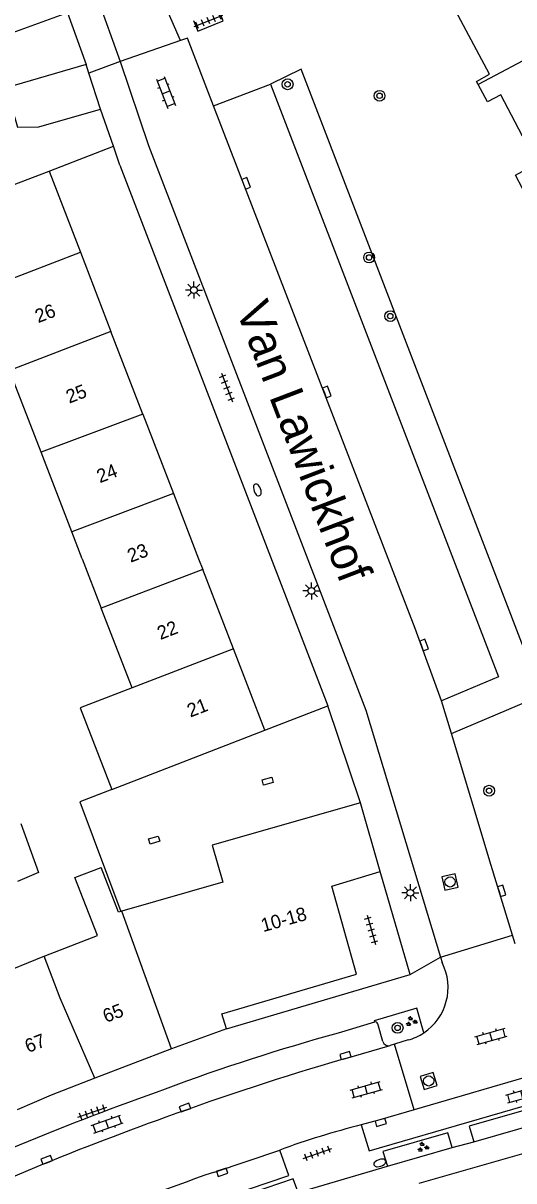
# Model space of a CAD drawing. Extents: x 131000 to 133014, y 396499 to 399001.
# Drawn here: x 132903.7 to 132939.8, y 397454.2 to 397539.4 of the extents above; entities that cross this region are included whole.
import ezdxf

# ---------------------------------------------------------------- set-up
doc = ezdxf.new("R2010")
doc.units = 0
for name, color, linetype in [('gg-afsc-erfafscheiding', 7, 'Continuous'), ('gg-afsc-muur', 7, 'Continuous'), ('gg-anno-huisnummerreeks BGT', 7, 'Continuous'), ('gg-anno-openbare ruimte label', 7, 'Continuous'), ('gg-bbg-bijgebouw', 7, 'Continuous'), ('gg-bbg-gedigitaliseerde bebouwing', 7, 'Continuous'), ('gg-bbg-gedigitaliseerde bijgebouw', 7, 'Continuous'), ('gg-bbg-hoofdgebouw', 7, 'Continuous'), ('gg-bbg-tussenscheiding', 7, 'Continuous'), ('gg-knt-verharding', 7, 'Continuous'), ('gg-knt-verharding nz', 7, 'Continuous'), ('gt-grn-groengrens', 7, 'Continuous'), ('gt-grn-weggrens', 7, 'Continuous'), ('gt-symb-boom', 7, 'Continuous'), ('gt-symb-brandkraan', 7, 'Continuous'), ('gt-symb-groenvak', 7, 'Continuous'), ('gt-symb-klinker verharding', 7, 'Continuous'), ('gt-symb-kolk', 7, 'Continuous'), ('gt-symb-kolk center center', 7, 'Continuous'), ('gt-symb-lichtmast', 7, 'Continuous'), ('gt-symb-rioolschacht', 7, 'Continuous'), ('gt-symb-tegel verharding', 7, 'Continuous')]:
    doc.layers.add(name, color=color, linetype=linetype)

# ---------------------------------------------------------------- blocks, each defined once
blk = doc.blocks.new('gt0-BOOM')
at = {"layer": 'gt-symb-boom'}
for radius in [0.4, 0.2]:
    blk.add_circle((0, 0), radius, dxfattribs=at)
blk = doc.blocks.new('gt0-KL1')
at = {"layer": 'gt-symb-klinker verharding'}
for p, q in [((-1.15, 0.3), (1.15, 0.3)), ((-1, -0.3), (-1, 0.3)), ((-0.5, 0.3), (-0.5, 0.45)), ((0, -0.3), (0, 0.3)), ((0.5, 0.3), (0.5, 0.45)), ((1, -0.3), (1, 0.3)), ((-1.15, -0.3), (1.15, -0.3)), ((-0.5, -0.45), (-0.5, -0.3)), ((0.5, -0.45), (0.5, -0.3))]:
    blk.add_line(p, q, dxfattribs=at)
blk = doc.blocks.new('gt0-TEG1')
at = {"layer": 'gt-symb-tegel verharding'}
for p, q in [((-1.125, 0), (1.125, 0)), ((-0.9, -0.25), (-0.9, 0.25)), ((-0.45, -0.25), (-0.45, 0.25)), ((0, -0.25), (0, 0.25)), ((0.45, -0.25), (0.45, 0.25)), ((0.9, -0.25), (0.9, 0.25))]:
    blk.add_line(p, q, dxfattribs=at)
blk = doc.blocks.new('gt0-BR')
at = {"layer": 'gt-symb-brandkraan'}
for centre, radius, start, end in [((-0.244, 0), 0.206, 107.56694, 252.43307), ((0.599, -2.664), 3, 106.89205, 107.56694), ((0, -0.691), 0.938, 73.10799, 106.89205), ((-0.599, -2.664), 3, 72.43309, 73.10799), ((0.244, 0), 0.206, 287.56695, 72.43309), ((0.599, 2.664), 3, 252.43307, 253.10797), ((0, 0.691), 0.938, 253.10797, 286.89206), ((-0.599, 2.664), 3, 286.89206, 287.56695)]:
    blk.add_arc(centre, radius, start, end, dxfattribs=at)
blk = doc.blocks.new('gt0-KOLK')
at = {"layer": 'gt-symb-kolk'}
blk.add_lwpolyline([(0, 0), (0.375, 0), (0.375, 0.4), (-0.375, 0.4), (-0.375, 0), (0, 0)], dxfattribs=at)
blk = doc.blocks.new('gt0-LMAST')
at = {"layer": 'gt-symb-lichtmast'}
for p, q in [((-0.182, 0.173), (-0.447, 0.438)), ((-0.005, 0.246), (-0.005, 0.621)), ((0.172, 0.173), (0.437, 0.438)), ((-0.255, -0.004), (-0.63, -0.004)), ((-0.182, -0.181), (-0.447, -0.446)), ((-0.005, -0.254), (-0.005, -0.629)), ((0.437, -0.446), (0.172, -0.181)), ((0.245, -0.004), (0.62, -0.004))]:
    blk.add_line(p, q, dxfattribs=at)
blk.add_circle((-0.005, -0.004), 0.25, dxfattribs=at)
blk = doc.blocks.new('gt0-GRVAK')
at = {"layer": 'gt-symb-groenvak'}
for p, q in [((-0.11, 0.189), (-0.228, 0.24)), ((-0.182, 0.153), (0.088, 0.153)), ((-0.091, 0.211), (-0.156, 0.322)), ((-0.047, 0.214), (-0.047, 0.393)), ((-0.004, 0.211), (0.061, 0.322)), ((0.015, 0.189), (0.133, 0.24)), ((0.262, -0.052), (0.197, 0.059)), ((0.305, -0.049), (0.305, 0.13)), ((0.349, -0.052), (0.414, 0.059)), ((-0.245, -0.228), (-0.363, -0.177)), ((-0.318, -0.264), (-0.047, -0.264)), ((-0.226, -0.206), (-0.291, -0.095)), ((-0.183, -0.203), (-0.183, -0.024)), ((-0.139, -0.206), (-0.074, -0.095)), ((-0.12, -0.228), (-0.002, -0.177)), ((0.243, -0.074), (0.125, -0.023)), ((0.17, -0.11), (0.441, -0.11)), ((0.368, -0.074), (0.486, -0.023))]:
    blk.add_line(p, q, dxfattribs=at)
blk = doc.blocks.new('gt0-RS')
at = {"layer": 'gt-symb-rioolschacht'}
blk.add_lwpolyline([(-0.5, -0.5), (0.5, -0.5), (0.5, 0.5), (-0.5, 0.5)], close=True, dxfattribs=at)
blk.add_circle((0, 0), 0.375, dxfattribs=at)
blk = doc.blocks.new('gt0-KOLKCC')
at = {"layer": 'gt-symb-kolk center center'}
blk.add_lwpolyline([(-0.375, 0.2), (0.375, 0.2), (0.375, -0.2), (-0.375, -0.2)], close=True, dxfattribs=at)

msp = doc.modelspace()

# ---------------------------------------------------------------- linework, layer by layer
at = {"layer": 'gg-afsc-erfafscheiding'}
msp.add_line((132905.57, 397528.54), (132910.303, 397530.365), dxfattribs=at)
at = {"layer": 'gg-afsc-muur'}
for p, q in [((132906.92, 397540.19), (132908.31, 397536.37)), ((132932.808, 397454.062), (132940.54, 397456.28))]:
    msp.add_line(p, q, dxfattribs=at)
msp.add_lwpolyline([(132910.179, 397483.038), (132907.836, 397482.121), (132910.849, 397474.061)], dxfattribs=at)
at = {"layer": 'gg-bbg-bijgebouw'}
for p, q in [((132908.508, 397535.75), (132908.31, 397536.37)), ((132909.356, 397533.095), (132908.508, 397535.75))]:
    msp.add_line(p, q, dxfattribs=at)
msp.add_lwpolyline([(132903.24, 397531.775), (132904.811, 397531.786), (132909.356, 397533.095)], dxfattribs=at)
at = {"layer": 'gg-bbg-gedigitaliseerde bebouwing'}
for p, q in [((132898.115, 397525.666), (132905.57, 397528.54)), ((132904.988, 397507.85), (132902.667, 397513.864)), ((132907.246, 397501.996), (132904.988, 397507.85)), ((132908.016, 397500), (132907.246, 397501.996)), ((132908.016, 397500), (132909.415, 397496.375)), ((132911.682, 397490.504), (132909.415, 397496.375)), ((132910.67, 397474.01), (132909.402, 397477.291)), ((132901.518, 397469.269), (132905.139, 397470.742)), ((132905.139, 397470.742), (132905.216, 397470.772))]:
    msp.add_line(p, q, dxfattribs=at)
for points in [[(132906.92, 397540.19), (132900.964, 397538.01), (132900.137, 397540.272), (132900.027, 397540.231)], [(132911.682, 397490.504), (132907.866, 397489.031), (132910.179, 397483.038)], [(132905.216, 397470.772), (132909.128, 397472.283), (132907.48, 397476.548), (132909.402, 397477.291)]]:
    msp.add_lwpolyline(points, dxfattribs=at)
at = {"layer": 'gg-bbg-gedigitaliseerde bijgebouw'}
for points in [[(132908.31, 397536.37), (132902.406, 397534.67), (132903.24, 397531.775)], [(132903.506, 397480.534), (132904.793, 397476.92), (132903.26, 397476.268)]]:
    msp.add_lwpolyline(points, dxfattribs=at)
at = {"layer": 'gg-bbg-hoofdgebouw'}
for p, q in [((132905.57, 397528.54), (132907.873, 397522.57)), ((132907.873, 397522.57), (132910.122, 397516.738)), ((132912.467, 397510.659), (132910.122, 397516.738)), ((132912.467, 397510.659), (132914.726, 397504.805)), ((132919.133, 397493.379), (132916.882, 397499.216)), ((132921.44, 397487.4), (132919.133, 397493.379)), ((132910.179, 397483.038), (132921.44, 397487.4)), ((132929.93, 397476.99), (132928.49, 397482.04)), ((132910.849, 397474.061), (132910.67, 397474.01)), ((132910.924, 397474.082), (132910.849, 397474.061)), ((132918.62, 397465.42), (132914.58, 397463.96)), ((132914.58, 397463.96), (132908.951, 397461.785))]:
    msp.add_line(p, q, dxfattribs=at)
for points in [[(132937.154, 397534.899), (132937.03, 397535.13), (132937.99, 397535.66), (132934.15, 397542.86), (132932.61, 397541.9), (132930.52, 397545.82), (132932.13, 397546.67), (132929.42, 397551.75), (132928.44, 397551.22), (132927.94, 397552.18), (132928.773, 397552.622)], [(132946.551, 397517.226), (132946.43, 397517.45), (132947.41, 397517.97), (132943.57, 397525.18), (132941.95, 397524.32), (132939.88, 397528.24), (132941.47, 397529.09), (132938.82, 397534.14), (132937.84, 397533.62), (132937.154, 397534.899)], [(132914.726, 397504.805), (132916.579, 397500), (132916.882, 397499.216)], [(132928.49, 397482.04), (132917.58, 397478.94), (132918.36, 397476.2), (132910.924, 397474.082)], [(132918.62, 397465.42), (132918.28, 397466.52), (132928.19, 397469.45), (132926.39, 397475.91), (132929.93, 397476.99)], [(132908.951, 397461.785), (132905.73, 397460.54), (132903.227, 397459.453)]]:
    msp.add_lwpolyline(points, dxfattribs=at)
at = {"layer": 'gg-bbg-tussenscheiding'}
for p, q in [((132947.14, 397540.228), (132937.154, 397534.899)), ((132900.418, 397519.695), (132907.873, 397522.57)), ((132910.122, 397516.738), (132902.667, 397513.864)), ((132912.467, 397510.659), (132904.988, 397507.85)), ((132914.726, 397504.805), (132907.246, 397501.996)), ((132916.882, 397499.216), (132909.415, 397496.375)), ((132919.133, 397493.379), (132911.682, 397490.504)), ((132914.58, 397463.96), (132910.924, 397474.082)), ((132906.387, 397467.679), (132905.216, 397470.772)), ((132908.951, 397461.785), (132906.387, 397467.679))]:
    msp.add_line(p, q, dxfattribs=at)
at = {"layer": 'gg-knt-verharding'}
for p, q in [((132905.406, 397551.556), (132910.8, 397536.61)), ((132915.247, 397538.146), (132910.8, 397536.61)), ((132917.675, 397533.332), (132921.86, 397534.94)), ((132910.788, 397528.962), (132910.303, 397530.365)), ((132910.788, 397528.962), (132926.09, 397489.18)), ((132935.177, 397487.142), (132934.45, 397489.55)), ((132921.44, 397487.4), (132926.09, 397489.18)), ((132932.13, 397469.42), (132929.93, 397476.99)), ((132934.385, 397470.688), (132939.669, 397472.307)), ((132939.872, 397471.685), (132939.669, 397472.307)), ((132934.385, 397470.688), (132934.489, 397470.289)), ((132918.62, 397465.42), (132932.13, 397469.42)), ((132929.514, 397465.922), (132926.84, 397465.099)), ((132930.122, 397464.492), (132929.756, 397465.795)), ((132931.995, 397464.6), (132930.986, 397464.286)), ((132930.986, 397464.286), (132930.672, 397464.188)), ((132932.445, 397459.457), (132930.986, 397464.286)), ((132945.387, 397463.231), (132932.445, 397459.457)), ((132936.82, 397457.096), (132945.387, 397459.565)), ((132936.488, 397458.249), (132936.82, 397457.096)), ((132930.136, 397456.389), (132930.469, 397455.314)), ((132930.469, 397455.314), (132935.232, 397456.689))]:
    msp.add_line(p, q, dxfattribs=at)
for points in [[(132916.192, 397539.621), (132916.51, 397538.833), (132918.375, 397539.586), (132918.057, 397540.374)], [(132917.675, 397533.332), (132915.75, 397538.32), (132915.247, 397538.146)], [(132910.8, 397536.61), (132912.88, 397530.41), (132928.88, 397488.86), (132934.385, 397470.688)], [(132921.86, 397534.94), (132938.63, 397491.33), (132934.45, 397489.55)], [(132939.669, 397472.307), (132938.105, 397477.436), (132935.177, 397487.142)], [(132933.138, 397465.12), (132932.636, 397466.94), (132929.487, 397466.014), (132929.514, 397465.922)], [(132928.547, 397458.349), (132929.122, 397456.433), (132953.49, 397463.502), (132952.911, 397465.377)], [(132945.387, 397459.565), (132945.055, 397460.718), (132936.488, 397458.249)], [(132935.232, 397456.689), (132934.917, 397457.76), (132930.136, 397456.389)], [(132918.791, 397453.137), (132923.202, 397454.63), (132922.555, 397456.503)], [(132923.889, 397453.379), (132923.532, 397454.392), (132918.499, 397452.663)]]:
    msp.add_lwpolyline(points, dxfattribs=at)
for centre, radius, start, end in [((132930.929, 397468.458), 4.003, 303.49023, 27.21478), ((132929.583, 397465.76), 0.176, 11.53085, 113.08877), ((132965.664, 397323.384), 146.937, 105.32079, 110.53529), ((132930.926, 397468.466), 4.011, 285.45639, 303.46928), ((132930.567, 397464.648), 0.472, 199.27944, 282.85931), ((132988.049, 397251.791), 221.872, 109.46317, 115.41293), ((132942.8, 397401.436), 58.671, 104.05995, 110.18582)]:
    msp.add_arc(centre, radius, start, end, dxfattribs=at)
at = {"layer": 'gg-knt-verharding nz'}
for p, q in [((132927.208, 397463.193), (132930.672, 397464.188)), ((132917.734, 397454.883), (132922.555, 397456.503))]:
    msp.add_line(p, q, dxfattribs=at)
for points in [[(132934.45, 397489.55), (132932.52, 397494.87), (132917.675, 397533.332)], [(132932.445, 397459.457), (132929.921, 397458.723), (132928.547, 397458.349)]]:
    msp.add_lwpolyline(points, dxfattribs=at)
for centre, radius, start, end in [((132984.454, 397266.809), 204.557, 106.25134, 110.0957), ((132988.496, 397251.263), 220.551, 109.69416, 115.44154), ((132986.761, 397256.654), 209.904, 109.19905, 115.60111)]:
    msp.add_arc(centre, radius, start, end, dxfattribs=at)
at = {"layer": 'gt-grn-groengrens'}
for points in [[(132915.247, 397538.146), (132910.961, 397547.946), (132914.285, 397549.838), (132912.529, 397556.36)], [(132935.177, 397487.142), (132941.829, 397489.974), (132924.123, 397536.034), (132921.86, 397534.94)]]:
    msp.add_lwpolyline(points, dxfattribs=at)
at = {"layer": 'gt-grn-weggrens'}
for p, q in [((132910.8, 397536.61), (132908.508, 397535.75)), ((132910.303, 397530.365), (132909.356, 397533.095)), ((132928.49, 397482.04), (132926.09, 397489.18)), ((132932.13, 397469.42), (132934.385, 397470.688)), ((132935.232, 397456.689), (132936.82, 397457.096)), ((132923.889, 397453.379), (132930.469, 397455.314))]:
    msp.add_line(p, q, dxfattribs=at)

# ---------------------------------------------------------------- block references
at = {"layer": 'gt-symb-boom'}
for p in [(132923.122, 397534.919), (132929.888, 397534.073), (132929.122, 397522.176), (132930.678, 397517.861), (132937.952, 397482.94), (132931.215, 397465.49)]:
    msp.add_blockref('gt0-BOOM', p, dxfattribs=at)
at = {"layer": 'gt-symb-brandkraan'}
for p, rotation in [((132920.897, 397505.073), -69.2092747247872), ((132929.908, 397455.552), -162.22089600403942)]:
    msp.add_blockref('gt0-BR', p, dxfattribs=dict(at, rotation=rotation))
at = {"layer": 'gt-symb-groenvak'}
for p in [(132932.215, 397465.962), (132933.073, 397456.715)]:
    msp.add_blockref('gt0-GRVAK', p, dxfattribs=at)
at = {"layer": 'gt-symb-klinker verharding'}
for p, rotation in [((132914.169, 397534.323), -68.90078775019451), ((132938.094, 397464.86), 15.71725244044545), ((132928.908, 397460.94), 15.717252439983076), ((132940.36, 397460.573), 15.898187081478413), ((132909.849, 397458.396), 19.322482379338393)]:
    msp.add_blockref('gt0-KL1', p, dxfattribs=dict(at, rotation=rotation))
at = {"layer": 'gt-symb-kolk'}
for p, rotation in [((132919.886, 397527.56), -69.0378095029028), ((132925.828, 397512.208), -69.0378095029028), ((132932.978, 397493.598), -70.24210003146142), ((132938.68, 397475.52), -73.14160123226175), ((132927.431, 397463.26), 16.79895483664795), ((132915.645, 397459.437), 19.749368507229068), ((132929.921, 397458.723), -163.79079486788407), ((132905.471, 397455.591), 22.11458813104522), ((132918.245, 397455.055), -161.4042732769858)]:
    msp.add_blockref('gt0-KOLK', p, dxfattribs=dict(at, rotation=rotation))
at = {"layer": 'gt-symb-kolk center center', "rotation": 15.843082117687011}
for p in [(132921.655, 397483.644), (132913.305, 397479.313)]:
    msp.add_blockref('gt0-KOLKCC', p, dxfattribs=at)
at = {"layer": 'gt-symb-lichtmast'}
for p in [(132916.233, 397519.78), (132924.882, 397497.649), (132932.163, 397475.433)]:
    msp.add_blockref('gt0-LMAST', p, dxfattribs=at)
at = {"layer": 'gt-symb-rioolschacht'}
for p, rotation in [((132935.074, 397476.228), 103.2438020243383), ((132933.504, 397461.586), 17.618315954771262)]:
    msp.add_blockref('gt0-RS', p, dxfattribs=dict(at, rotation=rotation))
at = {"layer": 'gt-symb-tegel verharding'}
for p, rotation in [((132917.302, 397539.594), 21.716290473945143), ((132918.658, 397512.606), -68.95425918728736), ((132929.28, 397472.699), -73.79481462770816), ((132908.751, 397459.285), 19.322482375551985), ((132925.323, 397456.253), 19.3224823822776)]:
    msp.add_blockref('gt0-TEG1', p, dxfattribs=dict(at, rotation=rotation))

# ---------------------------------------------------------------- texts
at = {"layer": 'gg-anno-huisnummerreeks BGT'}
for s, rotation, p in [('26', 21.1, (132904.77, 397517.34)), ('25', 21.1, (132907.054, 397511.418)), ('24', 21.1, (132909.313, 397505.564)), ('23', 21.1, (132911.571, 397499.71)), ('22', 21.1, (132913.763, 397494.028)), ('21', 21.1, (132915.965, 397488.32)), ('10-18', 15.6, (132921.324, 397472.531)), ('65', 21.1, (132909.762, 397465.851)), ('67', 21.2, (132904.028, 397463.634))]:
    msp.add_text(s, height=1, rotation=rotation, dxfattribs=at).set_placement(p)
at = {"layer": 'gg-anno-openbare ruimte label'}
msp.add_text('Van Lawickhof', height=2.5, rotation=290.9, dxfattribs=at).set_placement((132919.285, 397518.378))

doc.saveas('drawing.dxf')
